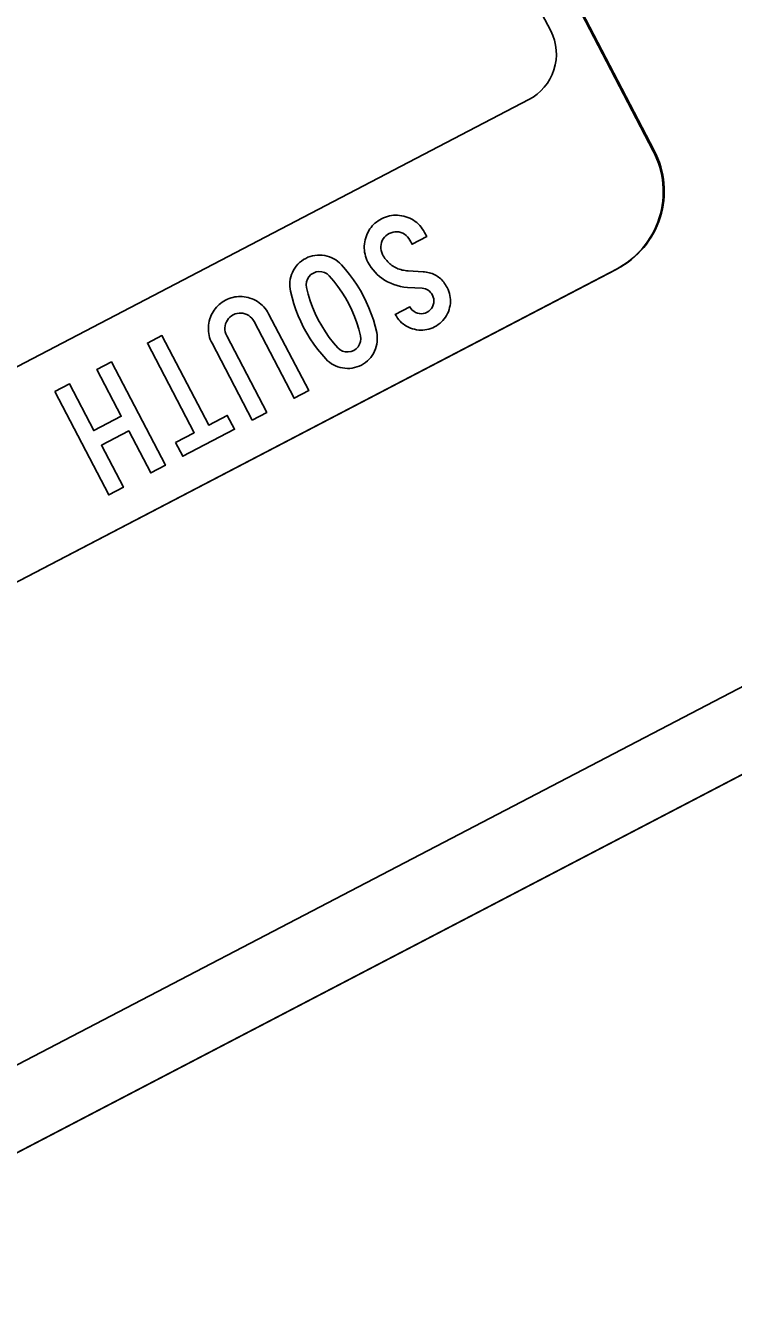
# Model space of a CAD drawing. Extents: x 2001876 to 2025694, y 804561 to 868938.
# Drawn here: x 2012056.58 to 2012079.62, y 823706.36 to 823747.56 of the extents above; entities that cross this region are included whole.
import ezdxf

# ---------------------------------------------------------------- set-up
doc = ezdxf.new("R2010")
doc.units = 0
doc.layers.add('TR SN EXTRUDED PANEL SIGNS- MOUNTED OVERHEAD', color=7, linetype='Continuous')

msp = doc.modelspace()

# ---------------------------------------------------------------- linework, layer by layer
at = {"layer": 'TR SN EXTRUDED PANEL SIGNS- MOUNTED OVERHEAD'}
for p, q in [((2012077.005, 823743.461), (2012058.554, 823778.838)), ((2012057.534, 823778.306), (2012073.667, 823747.373)), ((2012073.667, 823747.373), (2012073.667, 823747.372)), ((2012013.531, 823707.141), (2012075.828, 823739.633)), ((2012075.828, 823739.633), (2012075.828, 823739.633)), ((2012013.498, 823707.124), (2012075.796, 823739.616))]:
    msp.add_line(p, q, dxfattribs=at)
for points in [[(2012114.543, 823741.253), (2011831.524, 823593.643), (2011740.146, 823768.846), (2012023.166, 823916.455)], [(2012063.953, 823734.713), (2012062.651, 823737.21), (2012062.62, 823737.274), (2012062.594, 823737.339), (2012062.572, 823737.403), (2012062.555, 823737.467), (2012062.542, 823737.533), (2012062.534, 823737.599), (2012062.531, 823737.664), (2012062.531, 823737.732), (2012062.537, 823737.799), (2012062.547, 823737.866), (2012062.562, 823737.933), (2012062.581, 823738.002), (2012062.602, 823738.064), (2012062.626, 823738.124), (2012062.653, 823738.181), (2012062.684, 823738.236), (2012062.717, 823738.287), (2012062.754, 823738.336), (2012062.793, 823738.384), (2012062.835, 823738.429), (2012062.88, 823738.471), (2012062.929, 823738.511), (2012062.98, 823738.548), (2012063.035, 823738.582), (2012063.093, 823738.613), (2012063.151, 823738.642), (2012063.21, 823738.667), (2012063.27, 823738.688), (2012063.329, 823738.705), (2012063.39, 823738.718), (2012063.45, 823738.727), (2012063.511, 823738.732), (2012063.572, 823738.733), (2012063.634, 823738.731), (2012063.696, 823738.725), (2012063.758, 823738.715), (2012063.821, 823738.7), (2012063.884, 823738.682), (2012063.951, 823738.658), (2012064.015, 823738.631), (2012064.076, 823738.602), (2012064.134, 823738.568), (2012064.189, 823738.53), (2012064.241, 823738.489), (2012064.29, 823738.445), (2012064.337, 823738.397), (2012064.38, 823738.346), (2012064.42, 823738.291), (2012064.458, 823738.233), (2012064.493, 823738.171), (2012065.795, 823735.674), (2012065.319, 823735.426), (2012064.017, 823737.921), (2012063.982, 823737.98), (2012063.941, 823738.032), (2012063.895, 823738.076), (2012063.844, 823738.114), (2012063.786, 823738.145), (2012063.723, 823738.171), (2012063.658, 823738.187), (2012063.593, 823738.194), (2012063.529, 823738.194), (2012063.466, 823738.184), (2012063.403, 823738.165), (2012063.341, 823738.137), (2012063.283, 823738.102), (2012063.232, 823738.061), (2012063.187, 823738.015), (2012063.149, 823737.963), (2012063.118, 823737.905), (2012063.094, 823737.842), (2012063.078, 823737.775), (2012063.07, 823737.71), (2012063.071, 823737.646), (2012063.081, 823737.583), (2012063.1, 823737.52), (2012063.128, 823737.457), (2012064.429, 823734.962), (2012063.953, 823734.713)], [(2012061.464, 823733.987), (2012062.07, 823734.303), (2012060.55, 823737.218), (2012061.021, 823737.464), (2012062.542, 823734.549), (2012063.148, 823734.865), (2012063.383, 823734.416), (2012061.698, 823733.537), (2012061.464, 823733.987)], [(2011843.829, 823602.918), (2012099.895, 823736.47), (2012101.066, 823734.224), (2011845.001, 823600.672), (2011843.829, 823602.918)], [(2012057.535, 823735.646), (2012058.011, 823735.894), (2012058.805, 823734.372), (2012059.695, 823734.835), (2012058.901, 823736.358), (2012059.377, 823736.607), (2012061.132, 823733.242), (2012060.656, 823732.994), (2012059.943, 823734.359), (2012059.054, 823733.895), (2012059.766, 823732.53), (2012059.29, 823732.281), (2012057.535, 823735.646)]]:
    msp.add_lwpolyline(points, close=True, dxfattribs=at)
for points in [[(2012077.037, 823743.478), (2012077.038, 823743.478), (2012058.587, 823778.855)], [(2012072.956, 823745.141), (2012072.955, 823745.141), (2012049.959, 823733.134), (2012050.09, 823732.999), (2012050.963, 823733.226), (2012051.371, 823732.909), (2012051.779, 823732.948), (2012052.362, 823732.821), (2012053.054, 823732.01), (2012052.593, 823729.75), (2012050.759, 823727.765), (2012050.675, 823727.364), (2012044.965, 823724.646), (2012043.06, 823725.521), (2012039.618, 823723.803), (2012038.059, 823724.334), (2012034.988, 823725.325), (2012010.664, 823712.639)], [(2012069.306, 823737.652), (2012069.238, 823737.667), (2012069.17, 823737.686), (2012069.103, 823737.708), (2012069.04, 823737.735), (2012068.979, 823737.766), (2012068.922, 823737.801), (2012068.868, 823737.84), (2012068.817, 823737.882), (2012068.77, 823737.927), (2012068.726, 823737.977), (2012068.685, 823738.031), (2012068.647, 823738.089), (2012068.613, 823738.149), (2012069.087, 823738.397), (2012069.122, 823738.341), (2012069.164, 823738.291), (2012069.213, 823738.251), (2012069.268, 823738.218), (2012069.33, 823738.194), (2012069.396, 823738.178), (2012069.46, 823738.173), (2012069.523, 823738.178), (2012069.585, 823738.194), (2012069.646, 823738.22), (2012069.703, 823738.255), (2012069.751, 823738.297), (2012069.792, 823738.346), (2012069.824, 823738.401), (2012069.849, 823738.463), (2012069.865, 823738.528), (2012069.87, 823738.592), (2012069.864, 823738.655), (2012069.849, 823738.717), (2012069.822, 823738.777), (2012069.793, 823738.827), (2012069.76, 823738.869), (2012069.724, 823738.906), (2012069.683, 823738.938), (2012069.639, 823738.963), (2012069.591, 823738.982), (2012069.539, 823738.995), (2012069.483, 823739.002), (2012069.006, 823739.03), (2012068.892, 823739.042), (2012068.781, 823739.06), (2012068.673, 823739.086), (2012068.566, 823739.121), (2012068.463, 823739.163), (2012068.363, 823739.212), (2012068.264, 823739.269), (2012068.179, 823739.326), (2012068.1, 823739.387), (2012068.024, 823739.454), (2012067.954, 823739.526), (2012067.888, 823739.602), (2012067.828, 823739.682), (2012067.773, 823739.766), (2012067.723, 823739.855), (2012067.692, 823739.919), (2012067.666, 823739.983), (2012067.644, 823740.047), (2012067.627, 823740.112), (2012067.614, 823740.178), (2012067.606, 823740.244), (2012067.603, 823740.31), (2012067.604, 823740.376), (2012067.609, 823740.443), (2012067.619, 823740.511), (2012067.634, 823740.579), (2012067.653, 823740.647), (2012067.674, 823740.71), (2012067.698, 823740.769), (2012067.725, 823740.826), (2012067.755, 823740.881), (2012067.789, 823740.933), (2012067.825, 823740.982), (2012067.865, 823741.029), (2012067.907, 823741.074), (2012067.952, 823741.116), (2012068.001, 823741.156), (2012068.052, 823741.193), (2012068.107, 823741.227), (2012068.165, 823741.259), (2012068.228, 823741.29), (2012068.292, 823741.316), (2012068.357, 823741.337), (2012068.421, 823741.355), (2012068.487, 823741.368), (2012068.553, 823741.375), (2012068.618, 823741.379), (2012068.685, 823741.378), (2012068.752, 823741.372), (2012068.819, 823741.363), (2012068.887, 823741.348), (2012068.955, 823741.328), (2012069.022, 823741.304), (2012069.086, 823741.278), (2012069.147, 823741.248), (2012069.205, 823741.214), (2012069.26, 823741.177)], [(2012069.26, 823741.177), (2012069.312, 823741.136), (2012069.362, 823741.091), (2012069.408, 823741.044), (2012069.451, 823740.993), (2012069.492, 823740.938), (2012069.53, 823740.879), (2012069.564, 823740.818), (2012069.635, 823740.682), (2012069.635, 823740.682)], [(2012069.635, 823740.682), (2012069.158, 823740.434), (2012069.09, 823740.565), (2012069.055, 823740.624), (2012069.014, 823740.676), (2012068.968, 823740.72), (2012068.916, 823740.759), (2012068.858, 823740.79), (2012068.795, 823740.815), (2012068.73, 823740.832), (2012068.665, 823740.84), (2012068.601, 823740.839), (2012068.538, 823740.829), (2012068.475, 823740.81), (2012068.413, 823740.782), (2012068.355, 823740.748), (2012068.304, 823740.707), (2012068.259, 823740.661), (2012068.221, 823740.609), (2012068.189, 823740.552), (2012068.166, 823740.488), (2012068.149, 823740.422), (2012068.141, 823740.356), (2012068.142, 823740.293), (2012068.152, 823740.229), (2012068.171, 823740.166), (2012068.199, 823740.104), (2012068.223, 823740.059), (2012068.249, 823740.017), (2012068.276, 823739.975), (2012068.304, 823739.937), (2012068.334, 823739.9), (2012068.365, 823739.865), (2012068.397, 823739.831), (2012068.431, 823739.8), (2012068.465, 823739.771), (2012068.501, 823739.744), (2012068.539, 823739.718), (2012068.577, 823739.695), (2012068.617, 823739.673), (2012068.658, 823739.654), (2012068.7, 823739.637), (2012068.744, 823739.621), (2012068.789, 823739.607), (2012068.835, 823739.595), (2012068.883, 823739.585), (2012068.932, 823739.577), (2012068.981, 823739.572), (2012069.033, 823739.567), (2012069.514, 823739.538), (2012069.567, 823739.533), (2012069.618, 823739.527), (2012069.668, 823739.518), (2012069.716, 823739.506), (2012069.763, 823739.494), (2012069.809, 823739.478), (2012069.854, 823739.459), (2012069.896, 823739.44), (2012069.938, 823739.417), (2012069.978, 823739.393), (2012070.016, 823739.367), (2012070.053, 823739.338), (2012070.089, 823739.306), (2012070.123, 823739.273), (2012070.156, 823739.237), (2012070.187, 823739.2), (2012070.217, 823739.16), (2012070.245, 823739.118), (2012070.272, 823739.074), (2012070.298, 823739.027), (2012070.329, 823738.963), (2012070.354, 823738.899), (2012070.375, 823738.835), (2012070.39, 823738.771), (2012070.401, 823738.706), (2012070.406, 823738.641), (2012070.407, 823738.574), (2012070.403, 823738.508), (2012070.394, 823738.441), (2012070.38, 823738.374), (2012070.361, 823738.306), (2012070.338, 823738.239), (2012070.311, 823738.176), (2012070.28, 823738.116), (2012070.245, 823738.059), (2012070.206, 823738.005), (2012070.163, 823737.955), (2012070.117, 823737.907), (2012070.067, 823737.863), (2012070.012, 823737.822), (2012069.955, 823737.784), (2012069.893, 823737.749), (2012069.83, 823737.718), (2012069.766, 823737.694), (2012069.701, 823737.673), (2012069.637, 823737.656), (2012069.571, 823737.646), (2012069.505, 823737.641), (2012069.44, 823737.639), (2012069.373, 823737.643), (2012069.306, 823737.652)], [(2012065.734, 823737.543), (2012065.845, 823737.361), (2012065.962, 823737.187), (2012066.086, 823737.019), (2012066.218, 823736.856), (2012066.356, 823736.701), (2012066.412, 823736.645), (2012066.472, 823736.593), (2012066.534, 823736.548), (2012066.6, 823736.508), (2012066.669, 823736.475), (2012066.741, 823736.447), (2012066.816, 823736.424), (2012066.895, 823736.408), (2012066.974, 823736.398), (2012067.053, 823736.393), (2012067.131, 823736.395), (2012067.208, 823736.404), (2012067.284, 823736.419), (2012067.359, 823736.441), (2012067.434, 823736.47), (2012067.508, 823736.504), (2012067.578, 823736.546), (2012067.644, 823736.59), (2012067.705, 823736.64), (2012067.761, 823736.694), (2012067.812, 823736.752), (2012067.859, 823736.815), (2012067.9, 823736.882), (2012067.937, 823736.954), (2012067.968, 823737.028), (2012067.993, 823737.103), (2012068.011, 823737.178), (2012068.023, 823737.255), (2012068.028, 823737.332), (2012068.028, 823737.409), (2012068.021, 823737.486), (2012068.008, 823737.565), (2012067.957, 823737.769), (2012067.899, 823737.97), (2012067.831, 823738.168), (2012067.756, 823738.362), (2012067.67, 823738.555), (2012067.577, 823738.745), (2012067.476, 823738.928), (2012067.367, 823739.107), (2012067.252, 823739.28), (2012067.128, 823739.448), (2012066.997, 823739.611), (2012066.858, 823739.769), (2012066.802, 823739.825), (2012066.742, 823739.877), (2012066.679, 823739.923), (2012066.613, 823739.962), (2012066.544, 823739.996), (2012066.471, 823740.025), (2012066.395, 823740.049), (2012066.316, 823740.066), (2012066.235, 823740.078), (2012066.156, 823740.082), (2012066.077, 823740.081), (2012066, 823740.072), (2012065.923, 823740.058), (2012065.847, 823740.036), (2012065.772, 823740.008), (2012065.699, 823739.973), (2012065.627, 823739.932), (2012065.561, 823739.886), (2012065.499, 823739.837), (2012065.443, 823739.782), (2012065.391, 823739.724), (2012065.345, 823739.66), (2012065.304, 823739.592), (2012065.268, 823739.519), (2012065.237, 823739.444), (2012065.213, 823739.369), (2012065.195, 823739.293), (2012065.184, 823739.215), (2012065.18, 823739.138), (2012065.181, 823739.06), (2012065.19, 823738.981), (2012065.204, 823738.902), (2012065.254, 823738.698), (2012065.313, 823738.498), (2012065.38, 823738.3), (2012065.455, 823738.107), (2012065.539, 823737.916), (2012065.631, 823737.73), (2012065.734, 823737.543)], [(2012066.009, 823738.179), (2012065.922, 823738.383), (2012065.846, 823738.592), (2012065.78, 823738.805), (2012065.725, 823739.022), (2012065.715, 823739.115), (2012065.724, 823739.207), (2012065.755, 823739.296), (2012065.804, 823739.377), (2012065.867, 823739.445), (2012065.947, 823739.496), (2012066.036, 823739.531), (2012066.128, 823739.545), (2012066.222, 823739.538), (2012066.314, 823739.51), (2012066.394, 823739.467), (2012066.465, 823739.404), (2012066.612, 823739.234), (2012066.748, 823739.06), (2012066.875, 823738.878), (2012066.993, 823738.69), (2012067.101, 823738.495), (2012067.2, 823738.294), (2012067.287, 823738.088), (2012067.364, 823737.879), (2012067.429, 823737.668), (2012067.483, 823737.452), (2012067.494, 823737.357), (2012067.484, 823737.266), (2012067.453, 823737.178), (2012067.405, 823737.096), (2012067.341, 823737.029), (2012067.262, 823736.976), (2012067.173, 823736.941), (2012067.081, 823736.928), (2012066.987, 823736.934), (2012066.897, 823736.96), (2012066.817, 823737.003), (2012066.747, 823737.063), (2012066.601, 823737.23), (2012066.465, 823737.405), (2012066.337, 823737.588), (2012066.218, 823737.779), (2012066.108, 823737.977), (2012066.009, 823738.179)]]:
    msp.add_lwpolyline(points, dxfattribs=at)
for centre, radius, start, end in [((2012072.195, 823746.612), 1.657, 297.3143, 27.3145), ((2012074.478, 823742.143), 2.85, 297.5446, 27.5448), ((2012074.51, 823742.16), 2.85, 297.5446, 27.5448)]:
    msp.add_arc(centre, radius, start, end, dxfattribs=at)

doc.saveas('drawing.dxf')
